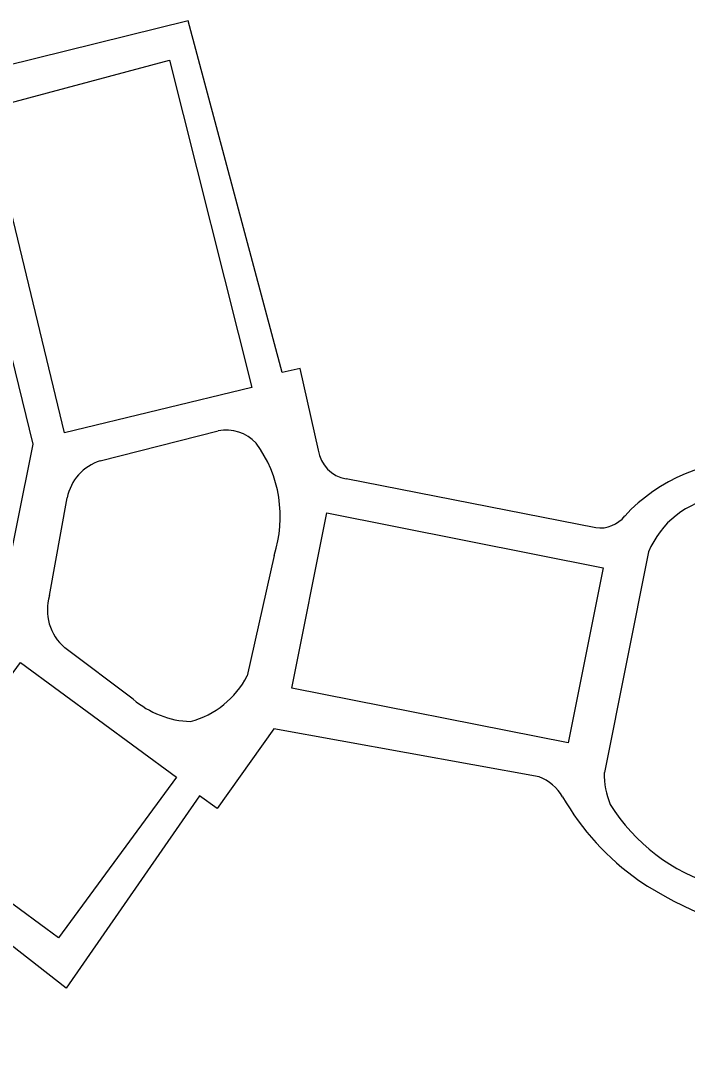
# Model space of a CAD drawing. Extents: x 158797 to 159887, y 384318 to 385255.
# Drawn here: x 159694.3 to 159763.1, y 384502.2 to 384609.3 of the extents above; entities that cross this region are included whole.
import ezdxf

# ---------------------------------------------------------------- set-up
doc = ezdxf.new("R2010")
doc.units = 0
doc.layers.add('IMGEO_Voetpad_halfverhard', color=7, linetype='Continuous')

msp = doc.modelspace()

# ---------------------------------------------------------------- linework, layer by layer
at = {"layer": 'IMGEO_Voetpad_halfverhard'}
for points in [[(159724.98, 384564.99), (159723.12, 384573.43), (159721.25, 384573.01), (159711.55, 384609.33), (159686.3, 384603.09), (159695.49, 384565.59), (159692.17, 384548.99)], [(159698.76, 384566.78), (159690.68, 384600.21), (159709.61, 384605.25), (159718.11, 384571.46), (159698.76, 384566.78)], [(159702.46, 384563.87), (159714.64, 384566.99)], [(159753.63, 384556.97), (159727.85, 384562.02)], [(159697.22, 384549.96), (159699.05, 384560.06)], [(159725.85, 384558.51), (159754.38, 384552.84), (159750.78, 384534.74), (159722.26, 384540.4), (159725.85, 384558.51)], [(159720.41, 384554.11), (159717.64, 384541.68)], [(159759.08, 384554.47), (159754.51, 384531.68)], [(159705.87, 384539.26), (159698.79, 384544.58)], [(159710.33, 384531.21), (159698.14, 384514.62), (159692.26, 384518.94), (159683.77, 384507.39), (159673.83, 384515.28), (159694.23, 384543.04), (159710.33, 384531.21)], [(159747.77, 384531.26), (159720.4, 384536.22), (159714.53, 384527.98), (159712.7, 384529.28), (159698.94, 384509.42), (159693.26, 384513.85), (159684.31, 384502.18), (159669.14, 384514.63), (159689.57, 384542.67)]]:
    msp.add_lwpolyline(points, dxfattribs=at)
for centre, radius, start, end in [((159715.44, 384562.87), 4.2, 42.3165, 100.9719), ((159708.25, 384558.11), 12.8, 341.8068, 36.376), ((159728.43, 384565.46), 3.49, 187.7364, 260.3202), ((159703.9, 384559.16), 4.93, 106.9793, 169.4595), ((159769.61, 384546.22), 17.66, 87.6652, 137.3613), ((159767.61, 384550.99), 9.22, 98.3015, 157.8209), ((159754.07, 384560.19), 3.24, 262.2364, 321.9136), ((159702.09, 384548.46), 5.09, 162.8089, 229.6151), ((159709.29, 384546.03), 9.42, 285.3951, 332.4481), ((159712.12, 384546.56), 9.61, 229.4049, 268.0297), ((159745.88, 384526.57), 5.05, 31.1727, 68.0066), ((159763.02, 384531.57), 8.52, 179.235, 201.8142), ((159773.52, 384542.52), 26.86, 209.7465, 234.9057), ((159771.59, 384538.65), 19.4, 211.8894, 253.4213), ((159779.33, 384552.62), 38.49, 236.4784, 261.3124)]:
    msp.add_arc(centre, radius, start, end, dxfattribs=at)

doc.saveas('drawing.dxf')
